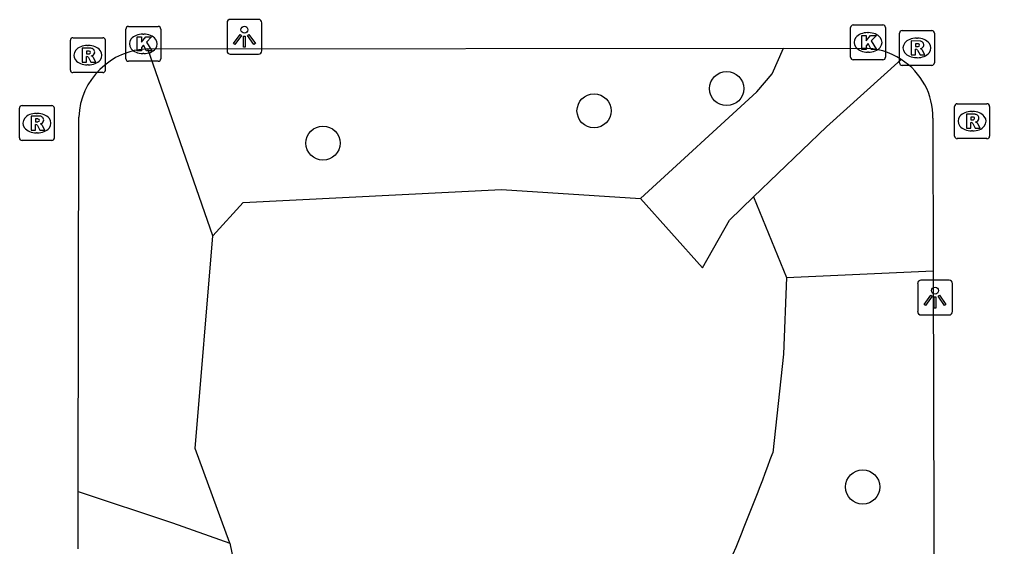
# Model space of a CAD drawing. Extents: x 160732 to 162105, y 387428 to 388479.
# Drawn here: x 161219.1 to 161246.89, y 387894.24 to 387909.36 of the extents above; entities that cross this region are included whole.
import ezdxf

# ---------------------------------------------------------------- set-up
doc = ezdxf.new("R2010")
doc.units = 0
for name, color, linetype in [('IMGEO_Boom', 7, 'Continuous'), ('IMGEO_Groenvoorziening', 7, 'Continuous'), ('IMGEO_Kolk', 7, 'Continuous'), ('IMGEO_Lichtpunt', 7, 'Continuous'), ('IMGEO_Rioolput', 7, 'Continuous'), ('IMGEO_Voetpad_open', 7, 'Continuous')]:
    doc.layers.add(name, color=color, linetype=linetype)

msp = doc.modelspace()

# ---------------------------------------------------------------- linework, layer by layer
at = {"layer": 'IMGEO_Boom'}
for centre in [(161239.359, 387907.373), (161235.561, 387906.736), (161227.795, 387905.81), (161243.257, 387895.95)]:
    msp.add_circle(centre, 0.489, dxfattribs=at)
at = {"layer": 'IMGEO_Groenvoorziening'}
for points in [[(161224.635, 387903.147), (161222.781, 387908.513)], [(161224.635, 387903.147), (161225.505, 387904.108), (161232.907, 387904.48), (161236.891, 387904.22)], [(161240.127, 387904.265), (161241.077, 387901.956)], [(161225.127, 387894.338), (161224.131, 387897.055), (161224.635, 387903.147)], [(161241.077, 387901.956), (161245.278, 387902.143)], [(161241.077, 387901.956), (161240.986, 387899.757), (161240.682, 387896.933)]]:
    msp.add_lwpolyline(points, dxfattribs=at)
msp.add_arc((161173.98, 387921.364), 71.036, 334.52882, 339.88344, dxfattribs=at)
at = {"layer": 'IMGEO_Kolk'}
for p, q in [((161242.985, 387909.198), (161243.837, 387909.198)), ((161222.147, 387908.23), (161222.147, 387909.082)), ((161222.222, 387909.156), (161223.074, 387909.156)), ((161222.635, 387908.936), (161222.66, 387908.936)), ((161223.148, 387909.082), (161223.148, 387908.23)), ((161242.91, 387908.272), (161242.91, 387909.124)), ((161243.398, 387908.978), (161243.423, 387908.978)), ((161243.911, 387909.124), (161243.911, 387908.272)), ((161222.658, 387908.376), (161222.633, 387908.376)), ((161243.421, 387908.418), (161243.396, 387908.418)), ((161223.074, 387908.156), (161222.222, 387908.156)), ((161243.837, 387908.198), (161242.985, 387908.198))]:
    msp.add_line(p, q, dxfattribs=at)
for points in [[(161242.985, 387909.198), (161243.837, 387909.198)], [(161222.147, 387908.23), (161222.147, 387909.082)], [(161222.222, 387909.156), (161223.074, 387909.156)], [(161223.148, 387909.082), (161223.148, 387908.23)], [(161242.91, 387908.272), (161242.91, 387909.124)], [(161243.911, 387909.124), (161243.911, 387908.272)], [(161222.468, 387908.856), (161222.591, 387908.856), (161222.591, 387908.705), (161222.721, 387908.856), (161222.885, 387908.856), (161222.739, 387908.705), (161222.892, 387908.456), (161222.74, 387908.456), (161222.655, 387908.62), (161222.591, 387908.553), (161222.591, 387908.456), (161222.468, 387908.456), (161222.468, 387908.856)], [(161243.231, 387908.898), (161243.354, 387908.898), (161243.354, 387908.747), (161243.484, 387908.898), (161243.648, 387908.898), (161243.502, 387908.747), (161243.655, 387908.498), (161243.503, 387908.498), (161243.418, 387908.662), (161243.354, 387908.595), (161243.354, 387908.498), (161243.231, 387908.498), (161243.231, 387908.898)], [(161223.074, 387908.156), (161222.222, 387908.156)], [(161243.837, 387908.198), (161242.985, 387908.198)]]:
    msp.add_lwpolyline(points, dxfattribs=at)
for centre, start, end in [((161242.987, 387909.122), 91.552, 178.448), ((161242.987, 387909.122), 91.552, 178.448), ((161243.835, 387909.122), 1.552, 88.448), ((161243.835, 387909.122), 1.552, 88.448), ((161222.224, 387909.08), 91.552, 178.448), ((161222.224, 387909.08), 91.552, 178.448), ((161223.072, 387909.08), 1.552, 88.448), ((161223.072, 387909.08), 1.552, 88.448), ((161222.224, 387908.232), 181.552, 268.448), ((161222.224, 387908.232), 181.552, 268.448), ((161223.072, 387908.232), 271.552, 358.448), ((161223.072, 387908.232), 271.552, 358.448), ((161242.987, 387908.274), 181.552, 268.448), ((161242.987, 387908.274), 181.552, 268.448), ((161243.835, 387908.274), 271.552, 358.448), ((161243.835, 387908.274), 271.552, 358.448)]:
    msp.add_arc(centre, 0.0765, start, end, dxfattribs=at)
for centre, major_axis, ratio, start_param, end_param in [((161222.634, 387908.656), (-0.387, 0.002), 0.722429, 4.712389, 7.853982), ((161222.659, 387908.656), (-0.39, 0.002), 0.717154, 1.570796, 4.712389), ((161243.397, 387908.698), (-0.387, 0.002), 0.722429, 4.712389, 7.853982), ((161243.422, 387908.698), (-0.39, 0.002), 0.717154, 1.570796, 4.712389)]:
    msp.add_ellipse(centre, major_axis=major_axis, ratio=ratio, start_param=start_param, end_param=end_param, dxfattribs=at)
at = {"layer": 'IMGEO_Lichtpunt'}
for p, q in [((161225.046, 387909.263), (161225.046, 387908.456)), ((161225.046, 387909.263), (161225.046, 387908.456)), ((161225.948, 387909.358), (161225.14, 387909.358)), ((161225.948, 387909.358), (161225.14, 387909.358)), ((161226.042, 387908.456), (161226.042, 387909.263)), ((161226.042, 387908.456), (161226.042, 387909.263)), ((161225.14, 387908.362), (161225.948, 387908.362)), ((161225.14, 387908.362), (161225.948, 387908.362)), ((161244.832, 387901.784), (161244.832, 387900.977)), ((161244.832, 387901.784), (161244.832, 387900.977)), ((161245.734, 387901.879), (161244.926, 387901.879)), ((161245.734, 387901.879), (161244.926, 387901.879)), ((161245.828, 387900.977), (161245.828, 387901.784)), ((161245.828, 387900.977), (161245.828, 387901.784)), ((161244.926, 387900.883), (161245.734, 387900.883)), ((161244.926, 387900.883), (161245.734, 387900.883))]:
    msp.add_line(p, q, dxfattribs=at)
for points in [[(161225.42, 387908.927), (161225.459, 387908.899), (161225.271, 387908.637), (161225.233, 387908.664), (161225.42, 387908.927)], [(161225.632, 387908.899), (161225.67, 387908.926), (161225.857, 387908.664), (161225.818, 387908.636), (161225.632, 387908.899)], [(161225.522, 387908.879), (161225.569, 387908.879), (161225.569, 387908.557), (161225.522, 387908.557), (161225.522, 387908.879)], [(161245.206, 387901.448), (161245.245, 387901.42), (161245.057, 387901.158), (161245.019, 387901.185), (161245.206, 387901.448)], [(161245.418, 387901.42), (161245.456, 387901.447), (161245.643, 387901.185), (161245.604, 387901.157), (161245.418, 387901.42)], [(161245.308, 387901.4), (161245.355, 387901.4), (161245.355, 387901.078), (161245.308, 387901.078), (161245.308, 387901.4)]]:
    msp.add_lwpolyline(points, dxfattribs=at)
for centre in [(161225.545, 387909.061), (161245.331, 387901.582)]:
    msp.add_circle(centre, 0.0994, dxfattribs=at)
for centre, start, end in [((161225.14, 387909.263), 90, 180), ((161225.14, 387909.263), 90, 180), ((161225.948, 387909.263), 0, 90), ((161225.948, 387909.263), 0, 90), ((161225.14, 387908.456), 180, 270), ((161225.14, 387908.456), 180, 270), ((161225.948, 387908.456), 270, 0), ((161225.948, 387908.456), 270, 360), ((161244.926, 387901.784), 90, 180), ((161244.926, 387901.784), 90, 180), ((161245.734, 387901.784), 0, 90), ((161245.734, 387901.784), 0, 90), ((161244.926, 387900.977), 180, 270), ((161244.926, 387900.977), 180, 270), ((161245.734, 387900.977), 270, 0), ((161245.734, 387900.977), 270, 360)]:
    msp.add_arc(centre, 0.0946, start, end, dxfattribs=at)
at = {"layer": 'IMGEO_Rioolput'}
for p, q in [((161244.31, 387908.114), (161244.31, 387908.966)), ((161244.385, 387909.04), (161245.237, 387909.04)), ((161245.311, 387908.966), (161245.311, 387908.114)), ((161220.558, 387907.906), (161220.558, 387908.758)), ((161220.633, 387908.832), (161221.485, 387908.832)), ((161221.559, 387908.758), (161221.559, 387907.906)), ((161244.798, 387908.82), (161244.823, 387908.82)), ((161221.046, 387908.612), (161221.071, 387908.612)), ((161244.821, 387908.26), (161244.796, 387908.26)), ((161221.485, 387907.832), (161220.633, 387907.832)), ((161221.069, 387908.052), (161221.044, 387908.052)), ((161245.237, 387908.04), (161244.385, 387908.04)), ((161219.097, 387905.958), (161219.097, 387906.81)), ((161219.172, 387906.884), (161220.024, 387906.884)), ((161220.098, 387906.81), (161220.098, 387905.958)), ((161245.891, 387906.012), (161245.891, 387906.864)), ((161245.966, 387906.938), (161246.818, 387906.938)), ((161246.379, 387906.718), (161246.404, 387906.718)), ((161246.892, 387906.864), (161246.892, 387906.012)), ((161219.585, 387906.664), (161219.61, 387906.664)), ((161246.402, 387906.158), (161246.377, 387906.158)), ((161220.024, 387905.884), (161219.172, 387905.884)), ((161219.608, 387906.104), (161219.583, 387906.104)), ((161246.818, 387905.938), (161245.966, 387905.938))]:
    msp.add_line(p, q, dxfattribs=at)
for points in [[(161244.31, 387908.114), (161244.31, 387908.966)], [(161244.385, 387909.04), (161245.237, 387909.04)], [(161245.311, 387908.966), (161245.311, 387908.114)], [(161220.558, 387907.906), (161220.558, 387908.758)], [(161220.633, 387908.832), (161221.485, 387908.832)], [(161221.559, 387908.758), (161221.559, 387907.906)], [(161244.899, 387908.738), (161244.647, 387908.74), (161244.647, 387908.34)], [(161244.825, 387908.659), (161244.771, 387908.659), (161244.771, 387908.578)], [(161221.147, 387908.53), (161220.895, 387908.532), (161220.895, 387908.132)], [(161221.073, 387908.451), (161221.019, 387908.451), (161221.019, 387908.37)], [(161221.019, 387908.37), (161221.071, 387908.37)], [(161244.647, 387908.34), (161244.771, 387908.34), (161244.771, 387908.502), (161244.782, 387908.502)], [(161244.771, 387908.578), (161244.823, 387908.578)], [(161244.829, 387908.473), (161244.9, 387908.34), (161245.04, 387908.34), (161244.975, 387908.466)], [(161220.895, 387908.132), (161221.019, 387908.132), (161221.019, 387908.294), (161221.03, 387908.294)], [(161221.077, 387908.265), (161221.148, 387908.132), (161221.288, 387908.132), (161221.223, 387908.258)], [(161221.485, 387907.832), (161220.633, 387907.832)], [(161245.237, 387908.04), (161244.385, 387908.04)], [(161219.097, 387905.958), (161219.097, 387906.81)], [(161219.172, 387906.884), (161220.024, 387906.884)], [(161220.098, 387906.81), (161220.098, 387905.958)], [(161245.891, 387906.012), (161245.891, 387906.864)], [(161245.966, 387906.938), (161246.818, 387906.938)], [(161246.892, 387906.864), (161246.892, 387906.012)], [(161219.686, 387906.582), (161219.434, 387906.584), (161219.434, 387906.184)], [(161219.612, 387906.503), (161219.558, 387906.503), (161219.558, 387906.422)], [(161219.558, 387906.422), (161219.61, 387906.422)], [(161246.48, 387906.636), (161246.228, 387906.638), (161246.228, 387906.238)], [(161246.406, 387906.557), (161246.352, 387906.557), (161246.352, 387906.476)], [(161246.352, 387906.476), (161246.404, 387906.476)], [(161219.434, 387906.184), (161219.558, 387906.184), (161219.558, 387906.346), (161219.569, 387906.346)], [(161219.616, 387906.317), (161219.687, 387906.184), (161219.827, 387906.184), (161219.762, 387906.31)], [(161246.228, 387906.238), (161246.352, 387906.238), (161246.352, 387906.4), (161246.363, 387906.4)], [(161246.41, 387906.371), (161246.481, 387906.238), (161246.621, 387906.238), (161246.556, 387906.364)], [(161220.024, 387905.884), (161219.172, 387905.884)], [(161246.818, 387905.938), (161245.966, 387905.938)]]:
    msp.add_lwpolyline(points, dxfattribs=at)
for centre, radius, start, end in [((161244.387, 387908.964), 0.0765, 91.552, 178.448), ((161244.387, 387908.964), 0.0765, 91.552, 178.448), ((161245.235, 387908.964), 0.0765, 1.552, 88.448), ((161245.235, 387908.964), 0.0765, 1.552, 88.448), ((161220.635, 387908.756), 0.0765, 91.552, 178.448), ((161220.635, 387908.756), 0.0765, 91.552, 178.448), ((161221.483, 387908.756), 0.0765, 1.552, 88.448), ((161221.483, 387908.756), 0.0765, 1.552, 88.448), ((161244.831, 387908.563), 0.0964, 77.0061, 93.1865), ((161244.845, 387908.62), 0.0378, 276.6634, 79.6772), ((161244.898, 387908.628), 0.109, 350.3612, 89.416), ((161221.055, 387908.559), 0.19, 274.7715, 282.9687), ((161221.079, 387908.355), 0.0964, 77.0061, 93.1865), ((161221.093, 387908.412), 0.0378, 276.6634, 79.6772), ((161221.146, 387908.42), 0.109, 350.3612, 89.416), ((161221.144, 387908.42), 0.112, 277.5842, 350.9817), ((161244.781, 387908.449), 0.0533, 26.0293, 88.6989), ((161244.807, 387908.767), 0.19, 274.7715, 282.9687), ((161244.896, 387908.628), 0.112, 277.5842, 350.9817), ((161244.88, 387908.413), 0.108, 29.5134, 73.7905), ((161221.029, 387908.241), 0.0533, 26.0293, 88.6989), ((161221.128, 387908.205), 0.108, 29.5134, 73.7905), ((161244.387, 387908.116), 0.0765, 181.552, 268.448), ((161244.387, 387908.116), 0.0765, 181.552, 268.448), ((161245.235, 387908.116), 0.0765, 271.552, 358.448), ((161245.235, 387908.116), 0.0765, 271.552, 358.448), ((161220.635, 387907.908), 0.0765, 181.552, 268.448), ((161220.635, 387907.908), 0.0765, 181.552, 268.448), ((161221.483, 387907.908), 0.0765, 271.552, 358.448), ((161221.483, 387907.908), 0.0765, 271.552, 358.448), ((161219.174, 387906.808), 0.0765, 91.552, 178.448), ((161219.174, 387906.808), 0.0765, 91.552, 178.448), ((161220.022, 387906.808), 0.0765, 1.552, 88.448), ((161220.022, 387906.808), 0.0765, 1.552, 88.448), ((161245.968, 387906.862), 0.0765, 91.552, 178.448), ((161245.968, 387906.862), 0.0765, 91.552, 178.448), ((161246.816, 387906.862), 0.0765, 1.552, 88.448), ((161246.816, 387906.862), 0.0765, 1.552, 88.448), ((161219.594, 387906.611), 0.19, 274.7715, 282.9687), ((161219.618, 387906.407), 0.0964, 77.0061, 93.1865), ((161219.632, 387906.464), 0.0378, 276.6634, 79.6772), ((161219.685, 387906.472), 0.109, 350.3612, 89.416), ((161219.683, 387906.472), 0.112, 277.5842, 350.9817), ((161246.388, 387906.665), 0.19, 274.7715, 282.9687), ((161246.412, 387906.461), 0.0964, 77.0061, 93.1865), ((161246.426, 387906.518), 0.0378, 276.6634, 79.6772), ((161246.479, 387906.526), 0.109, 350.3612, 89.416), ((161246.477, 387906.526), 0.112, 277.5842, 350.9817), ((161246.461, 387906.311), 0.108, 29.5134, 73.7905), ((161219.568, 387906.293), 0.0533, 26.0293, 88.6989), ((161219.667, 387906.257), 0.108, 29.5134, 73.7905), ((161246.362, 387906.347), 0.0533, 26.0293, 88.6989), ((161219.174, 387905.96), 0.0765, 181.552, 268.448), ((161219.174, 387905.96), 0.0765, 181.552, 268.448), ((161220.022, 387905.96), 0.0765, 271.552, 358.448), ((161220.022, 387905.96), 0.0765, 271.552, 358.448), ((161245.968, 387906.014), 0.0765, 181.552, 268.448), ((161245.968, 387906.014), 0.0765, 181.552, 268.448), ((161246.816, 387906.014), 0.0765, 271.552, 358.448), ((161246.816, 387906.014), 0.0765, 271.552, 358.448)]:
    msp.add_arc(centre, radius, start, end, dxfattribs=at)
for centre, major_axis, ratio, start_param, end_param in [((161244.797, 387908.54), (-0.387, 0.002), 0.722429, 4.712389, 7.853982), ((161244.822, 387908.54), (-0.39, 0.002), 0.717154, 1.570796, 4.712389), ((161221.045, 387908.332), (-0.387, 0.002), 0.722429, 4.712389, 7.853982), ((161221.07, 387908.332), (-0.39, 0.002), 0.717154, 1.570796, 4.712389), ((161246.378, 387906.438), (-0.387, 0.002), 0.722429, 4.712389, 7.853982), ((161246.403, 387906.438), (-0.39, 0.002), 0.717154, 1.570796, 4.712389), ((161219.584, 387906.384), (-0.387, 0.002), 0.722429, 4.712389, 7.853982), ((161219.609, 387906.384), (-0.39, 0.002), 0.717154, 1.570796, 4.712389)]:
    msp.add_ellipse(centre, major_axis=major_axis, ratio=ratio, start_param=start_param, end_param=end_param, dxfattribs=at)
at = {"layer": 'IMGEO_Voetpad_open'}
for points in [[(161222.781, 387908.513), (161240.985, 387908.534)], [(161236.891, 387904.22), (161240.226, 387907.279), (161240.659, 387907.794), (161240.985, 387908.534)], [(161240.985, 387908.534), (161243.251, 387908.525)], [(161244.361, 387908.206), (161242.216, 387906.278), (161240.127, 387904.265)], [(161220.783, 387895.817), (161220.797, 387906.553)], [(161245.267, 387906.521), (161245.278, 387902.143)], [(161236.891, 387904.22), (161238.663, 387902.236), (161239.44, 387903.603), (161240.127, 387904.265)], [(161245.278, 387902.143), (161245.315, 387887.664)], [(161220.783, 387895.817), (161223.485, 387894.917), (161225.127, 387894.338)], [(161220.784, 387894.177), (161220.783, 387895.817)], [(161225.127, 387894.338), (161225.468, 387892.689)]]:
    msp.add_lwpolyline(points, dxfattribs=at)
for centre, radius, start, end in [((161222.838, 387906.471), 2.042, 91.5908, 177.7119), ((161243.318, 387906.667), 1.859, 55.869, 92.063), ((161243.318, 387906.559), 1.95, 358.887, 57.6456)]:
    msp.add_arc(centre, radius, start, end, dxfattribs=at)

doc.saveas('drawing.dxf')
